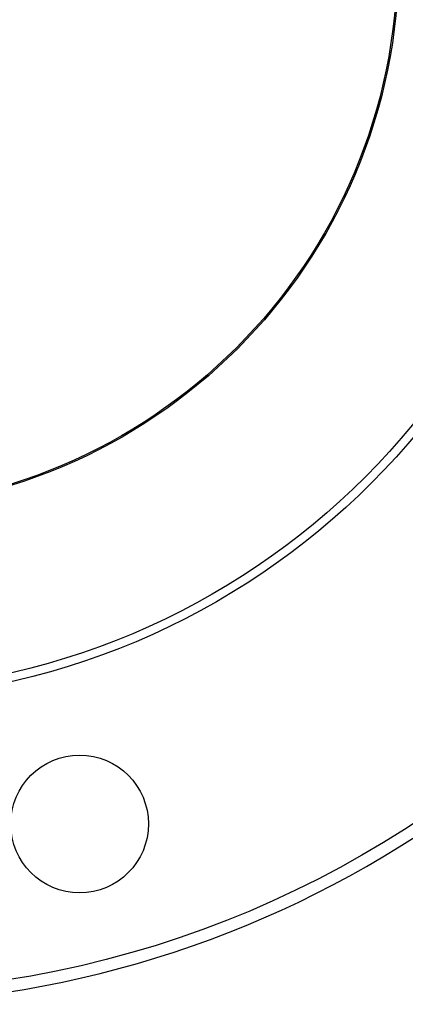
# Model space of a CAD drawing. Header units: inches. Extents: x 18 to 846, y -67 to 561.
# Tile 467 of 656: x 436.43 to 439.23, y 261.02 to 268.17. Entities that reach past the tile are written whole.
import ezdxf

# ---------------------------------------------------------------- set-up
doc = ezdxf.new("R2010")
doc.units = ezdxf.units.IN
doc.header["$LTSCALE"] = 24
doc.header["$MEASUREMENT"] = 0
doc.layers.add('Visible (ANSI)', color=7, linetype='Continuous', lineweight=30)

msp = doc.modelspace()

# ---------------------------------------------------------------- linework, layer by layer
at = {"layer": 'Visible (ANSI)'}
for centre, radius in [((435.17843, 268.60536), 7.5), ((435.17843, 268.60536), 5.378), ((435.17843, 268.60536), 5.315), ((435.17843, 268.60536), 4), ((435.17843, 268.60536), 3.99), ((436.86075, 262.32685), 0.5)]:
    msp.add_circle(centre, radius, dxfattribs=at)
msp.add_arc((435.17843, 268.60536), 7.588, 134.247392, 45.752608, dxfattribs=at)

doc.saveas('drawing.dxf')
